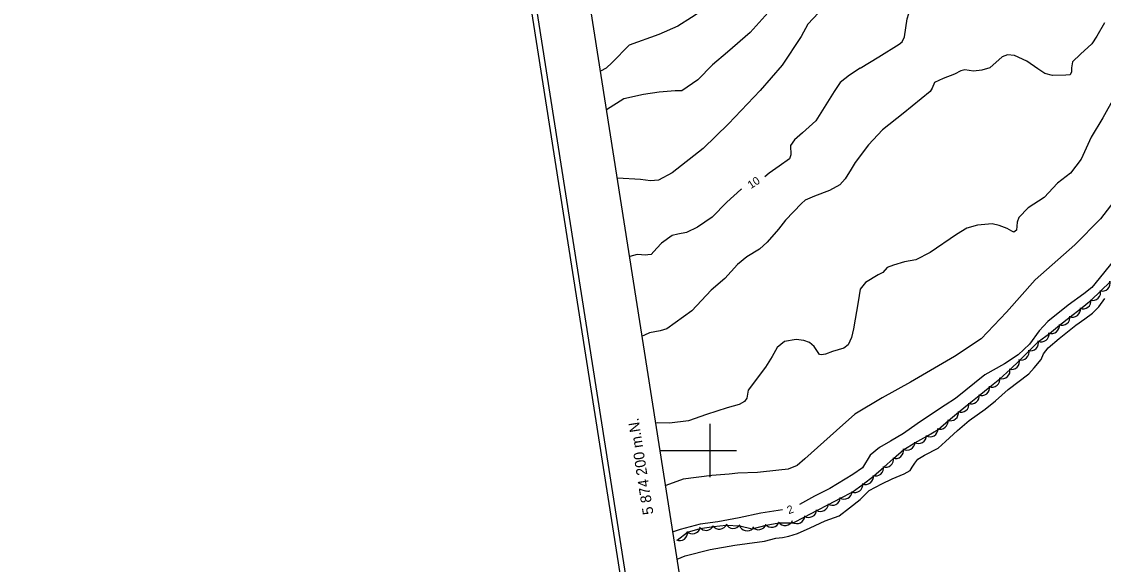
# Model space of a CAD drawing. Extents: x 643342 to 646936, y 5873857 to 5876103.
# Drawn here: x 643342.1 to 643747.6, y 5874157.3 to 5874360.6 of the extents above; entities that cross this region are included whole.
import ezdxf

# ---------------------------------------------------------------- set-up
doc = ezdxf.new("R2010")
doc.units = 0
for name, color, linetype in [('Niveau 1', 7, 'Continuous'), ('Niveau 2', 7, 'Continuous'), ('Niveau 4', 7, 'Continuous'), ('Niveau 44', 7, 'Continuous'), ('Niveau 60', 7, 'Continuous'), ('Niveau 61', 7, 'Continuous')]:
    doc.layers.add(name, color=color, linetype=linetype)

msp = doc.modelspace()

# ---------------------------------------------------------------- linework, layer by layer
at = {"layer": 'Niveau 1'}
for points in [[(643656.43, 5874343.15), (643663.37, 5874347.4), (643671.08, 5874352.19), (643672.19, 5874353.02), (643673.08, 5874354.89), (643674.01, 5874361.65), (643674.66, 5874363.62), (643676.43, 5874366.3), (643679.59, 5874369.23), (643685.46, 5874373.62), (643691.34, 5874377.89), (643696.79, 5874381.76), (643706.97, 5874388.12), (643712.58, 5874391.52), (643716.28, 5874393.79), (643720.48, 5874395.75), (643729.53, 5874402.96), (643734.09, 5874406.27), (643739.9, 5874408.63), (643744.49, 5874408.83), (643747.44, 5874408.88), (643750.49, 5874409.17)], [(643656.43, 5874343.15), (643652.42, 5874340.5), (643648.89, 5874337.77), (643646.71, 5874334.46), (643639.81, 5874323.44), (643634.79, 5874318.91), (643631.84, 5874316.37), (643630.27, 5874314.19), (643630.46, 5874310.77), (643629.9, 5874309.17), (643626.01, 5874306.53), (643622.25, 5874303.79), (643620.63, 5874302.47)], [(643611.94, 5874297.9), (643611.72, 5874297.77), (643606.38, 5874292.98), (643600.89, 5874287.34), (643595.45, 5874283.6), (643591.27, 5874281.65), (643588.03, 5874280.98), (643585.94, 5874280.54), (643581.97, 5874277.66), (643580.14, 5874275.7), (643578.12, 5874273.37), (643576.83, 5874273.24), (643576.13, 5874273.18), (643572.8, 5874273.44), (643570.02, 5874272.68)]]:
    msp.add_lwpolyline(points, dxfattribs=at)
at = {"layer": 'Niveau 2'}
for points in [[(643683.28, 5874414.11), (643676.52, 5874409.41), (643668.09, 5874403.59), (643663.71, 5874401.26), (643652.48, 5874396.49), (643638.23, 5874388.68), (643624.43, 5874381.16), (643615.69, 5874376.27), (643606.86, 5874371.13), (643593.2, 5874362.2), (643588.08, 5874358.97), (643580.96, 5874355.78), (643569.79, 5874351.73), (643563.45, 5874345.3), (643561.17, 5874343.17), (643559.11, 5874342.03)], [(643621.95, 5874364.02), (643615.21, 5874356.59), (643606.69, 5874349.22), (643601.01, 5874344.39), (643595.52, 5874338.75), (643589.53, 5874334.73), (643587.06, 5874334.72), (643581.1, 5874334.14), (643575.16, 5874333.33), (643567.77, 5874331.66), (643561.38, 5874327.62)], [(643640.82, 5874363.88), (643636.83, 5874359.68), (643634.31, 5874355.03), (643627.14, 5874344.34), (643618.93, 5874334.86), (643607, 5874322.29), (643597.6, 5874313.06), (643585.94, 5874303.98), (643580.78, 5874301.22), (643577.86, 5874300.93), (643574.03, 5874301.51), (643565.4, 5874302.03)], [(643748.04, 5874360.11), (643745.16, 5874355.19), (643743.29, 5874352.26), (643739.03, 5874348.39), (643735.97, 5874345.59), (643735.58, 5874343.29), (643735.58, 5874341.86), (643735.09, 5874340.74), (643733.45, 5874340.58), (643728.51, 5874340.46), (643725.61, 5874341.13), (643722.98, 5874342.9), (643718.94, 5874345.84), (643714.27, 5874347.89), (643711.65, 5874348.11), (643709.7, 5874347.44), (643704.99, 5874343.29), (643702, 5874342.4), (643698.84, 5874342.1), (643695.61, 5874342.5), (643694.1, 5874342.23), (643691.73, 5874340.93), (643687.51, 5874339.32), (643684.33, 5874337.82), (643683.34, 5874335.7), (643682.63, 5874334.44), (643679.32, 5874331.74), (643672.5, 5874326.19), (643664.78, 5874320.08), (643659.5, 5874314.45), (643654.54, 5874307.9), (643653, 5874305.37), (643650.85, 5874301.71), (643648.81, 5874299.49), (643644.88, 5874297.33), (643639.28, 5874295.24), (643635.76, 5874293.7), (643634.45, 5874292.51), (643628.42, 5874286.21), (643625.77, 5874282.87), (643621.5, 5874277.94), (643618.67, 5874275.41), (643613.97, 5874272.57), (643610.47, 5874269.62), (643605.64, 5874264.4), (643600.62, 5874260), (643593.31, 5874252.29), (643583.91, 5874245.56), (643581.38, 5874244.83), (643577.43, 5874244.09), (643575.51, 5874243.19), (643574.72, 5874242.79)], [(643751.58, 5874332.24), (643747.41, 5874324.57), (643742.96, 5874317.35), (643739.19, 5874309.12), (643735.28, 5874303.87), (643730.42, 5874300.06), (643725.35, 5874294.69), (643719.43, 5874290.9), (643715.86, 5874287.23), (643715.3, 5874285.51), (643714.98, 5874282.51), (643713.98, 5874281.7), (643713.24, 5874282.1), (643711.5, 5874283.12), (643708.56, 5874284.26), (643705.92, 5874284.83), (643700.41, 5874284.41), (643696.37, 5874283.3), (643692.57, 5874280.91), (643682.67, 5874274.12)], [(643795.89, 5874325.82), (643792.88, 5874323.62), (643791.09, 5874321.06), (643787.8, 5874316.68), (643781.29, 5874308.41), (643775.54, 5874299.62), (643768.34, 5874291.18), (643762.41, 5874283.21), (643753.96, 5874274.29), (643745.96, 5874264.35), (643743.3, 5874261), (643740.19, 5874258.67), (643734.42, 5874254.42), (643726.8, 5874248.33), (643723.45, 5874244.79), (643719.87, 5874239.81), (643715.61, 5874235.83), (643710.48, 5874232.48), (643703.16, 5874228.32), (643692.15, 5874219.41)], [(643753.96, 5874296.47), (643746.54, 5874286.7), (643736.88, 5874276.96), (643721.97, 5874263.86), (643711.24, 5874251.76), (643701.73, 5874241.82), (643691.82, 5874235.15), (643684.3, 5874230.86), (643675.33, 5874225.59), (643664.65, 5874219.68), (643654.46, 5874213.59), (643647.58, 5874207.46), (643635.69, 5874196.83), (643632.74, 5874194.29), (643629.43, 5874193.02), (643625.93, 5874192.55), (643617.98, 5874191.77), (643610.56, 5874191.51), (643607.3, 5874191.07), (643600.85, 5874190.55), (643590.1, 5874189.26), (643583.52, 5874186.86)], [(643682.67, 5874274.12), (643677.26, 5874271.34), (643673.06, 5874270.69), (643668.93, 5874269.33), (643666.53, 5874268.51), (643664.92, 5874266.69), (643663.11, 5874265.8), (643658.42, 5874262.84), (643656.4, 5874260.39), (643655.65, 5874255.69), (643653.97, 5874245.57), (643653.21, 5874242.29), (643651.92, 5874239.56), (643650.27, 5874238.33), (643646.01, 5874237.08), (643643.4, 5874236), (643641.88, 5874235.85), (643641.17, 5874235.9), (643639.12, 5874238.89), (643637.45, 5874240.39), (643635.26, 5874241.12), (643632.38, 5874241.55), (643628.09, 5874240.77), (643625.35, 5874238.49), (643623.41, 5874235.22), (643620.94, 5874231.19), (643614.42, 5874222.61), (643613.87, 5874219.6), (643613.05, 5874218.33), (643611.03, 5874217.19), (643606.54, 5874215.92), (643598.87, 5874213.39), (643592.12, 5874211.07), (643585, 5874210.25), (643580.51, 5874210.28), (643579.85, 5874210.23)], [(643692.15, 5874219.41), (643688.23, 5874217.01), (643682.77, 5874213.27), (643677.76, 5874209.93), (643672.64, 5874206.35), (643667.82, 5874203.5), (643663.67, 5874201.08), (643660.15, 5874198.24), (643657.27, 5874193.46), (643653.6, 5874190.97), (643644.98, 5874185.74), (643639.34, 5874182.81), (643633.72, 5874179.77)], [(643627.28, 5874177.76), (643619.14, 5874176.44), (643611.02, 5874174.69), (643603, 5874173.31), (643596.46, 5874172.43), (643588.97, 5874170.39), (643586.26, 5874169.45)]]:
    msp.add_lwpolyline(points, dxfattribs=at)
at = {"layer": 'Niveau 4'}
msp.add_lwpolyline([(643587.87, 5874159.22), (643590.8, 5874160.56), (643600.17, 5874162.9), (643609.37, 5874164.52), (643614.04, 5874165.1), (643620.59, 5874165.99), (643624.86, 5874167.12), (643627.32, 5874167.36), (643629.63, 5874167.94), (643632.98, 5874168.87), (643637.63, 5874170.98), (643643.3, 5874173.67), (643648.57, 5874175.5), (643652.43, 5874178.48), (643656.41, 5874181.6), (643659.76, 5874185.01), (643664.5, 5874187.49), (643668.36, 5874189.3), (643672.91, 5874191.29), (643675.17, 5874192.46), (643675.88, 5874193.71), (643676.93, 5874195.24), (643677.97, 5874196.76), (643680.56, 5874198.2), (643685.65, 5874200.84), (643688.38, 5874203.36), (643692.86, 5874207.48), (643697.25, 5874211.23), (643703.26, 5874215.39), (643707.12, 5874218.61), (643711.95, 5874222.77), (643719.59, 5874228.63), (643721.63, 5874230.97), (643724.31, 5874234.08), (643725.19, 5874236.19), (643726.89, 5874238.38), (643730.96, 5874241.87), (643737.27, 5874246.88), (643740.61, 5874249.23), (643743.49, 5874251.42), (643745.89, 5874253.8), (643748.11, 5874256.87)], dxfattribs=at)
at = {"layer": 'Niveau 44'}
msp.add_lwpolyline([(643587.83, 5874166.35), (643591.7, 5874169.43), (643596.38, 5874170.72), (643601.39, 5874171.53), (643606.22, 5874172.01), (643611.25, 5874171.74), (643615.97, 5874170.59), (643621.15, 5874172.03), (643625.92, 5874172.93), (643631.29, 5874172.91), (643635.61, 5874175.13), (643640.19, 5874177.47), (643644.5, 5874179.7), (643649.07, 5874182.07), (643653.38, 5874184.31), (643657.56, 5874187.38), (643661.41, 5874190.33), (643665.26, 5874193.77), (643668.93, 5874196.95), (643672.74, 5874200.34), (643676.94, 5874202.78), (643681.4, 5874205.35), (643685.59, 5874207.79), (643689.51, 5874211.22), (643693.28, 5874214.28), (643697.28, 5874217.52), (643701.05, 5874220.57), (643705.05, 5874223.81), (643708.82, 5874226.87), (643712.65, 5874230.34), (643716.11, 5874233.74), (643719.79, 5874237.34), (643723.26, 5874240.74), (643727.33, 5874243.85), (643731.1, 5874246.9), (643735.16, 5874250.06), (643739, 5874253.04), (643743.05, 5874256.24), (643746.52, 5874259.64), (643750.19, 5874263.25)], dxfattribs=at)
for centre, start, end in [((643747.12, 5874262.7), 254.4607, 14.4386), ((643747.12, 5874262.7), 254.4607, 14.4386), ((643747.12, 5874262.7), 254.4607, 14.4386), ((643743.55, 5874259.2), 254.4607, 14.4386), ((643743.55, 5874259.2), 254.4607, 14.4386), ((643743.55, 5874259.2), 254.4607, 14.4386), ((643739.95, 5874256), 247.779, 7.757), ((643739.95, 5874256), 247.779, 7.757), ((643739.95, 5874256), 247.779, 7.757), ((643732.05, 5874249.88), 247.779, 7.757), ((643732.05, 5874249.88), 247.779, 7.757), ((643732.05, 5874249.88), 247.779, 7.757), ((643736, 5874252.94), 247.779, 7.757), ((643736, 5874252.94), 247.779, 7.757), ((643736, 5874252.94), 247.779, 7.757), ((643728.11, 5874246.75), 248.9369, 8.9148), ((643728.11, 5874246.75), 248.9369, 8.9148), ((643728.11, 5874246.75), 248.9369, 8.9148), ((643724.22, 5874243.61), 248.9369, 8.9148), ((643724.22, 5874243.61), 248.9369, 8.9148), ((643724.22, 5874243.61), 248.9369, 8.9148), ((643720.29, 5874240.3), 254.4295, 14.4074), ((643720.29, 5874240.3), 254.4295, 14.4074), ((643720.29, 5874240.3), 254.4295, 14.4074), ((643713.14, 5874233.3), 254.4295, 14.4074), ((643713.14, 5874233.3), 254.4295, 14.4074), ((643713.14, 5874233.3), 254.4295, 14.4074), ((643716.72, 5874236.8), 254.4295, 14.4074), ((643716.72, 5874236.8), 254.4295, 14.4074), ((643716.72, 5874236.8), 254.4295, 14.4074), ((643709.57, 5874229.8), 254.4295, 14.4074), ((643709.57, 5874229.8), 254.4295, 14.4074), ((643709.57, 5874229.8), 254.4295, 14.4074), ((643705.82, 5874226.71), 249.0431, 9.021), ((643705.82, 5874226.71), 249.0431, 9.021), ((643705.82, 5874226.71), 249.0431, 9.021), ((643701.94, 5874223.56), 249.0431, 9.021), ((643701.94, 5874223.56), 249.0431, 9.021), ((643701.94, 5874223.56), 249.0431, 9.021), ((643694.17, 5874217.27), 248.9972, 8.9752), ((643694.17, 5874217.27), 248.9972, 8.9752), ((643694.17, 5874217.27), 248.9972, 8.9752), ((643698.06, 5874220.41), 249.0431, 9.021), ((643698.06, 5874220.41), 249.0431, 9.021), ((643698.06, 5874220.41), 249.0431, 9.021), ((643690.28, 5874214.12), 248.9972, 8.9752), ((643690.28, 5874214.12), 248.9972, 8.9752), ((643690.28, 5874214.12), 248.9972, 8.9752), ((643686.4, 5874210.98), 248.9972, 8.9752), ((643686.4, 5874210.98), 248.9972, 8.9752), ((643686.4, 5874210.98), 248.9972, 8.9752), ((643678.28, 5874205.59), 240.0966, 0.0745), ((643678.28, 5874205.59), 240.0966, 0.0745), ((643678.28, 5874205.59), 240.0966, 0.0745), ((643682.61, 5874208.1), 240.0966, 0.0745), ((643682.61, 5874208.1), 240.0966, 0.0745), ((643682.61, 5874208.1), 240.0966, 0.0745), ((643673.96, 5874203.09), 240.0966, 0.0745), ((643673.96, 5874203.09), 240.0966, 0.0745), ((643673.96, 5874203.09), 240.0966, 0.0745), ((643665.94, 5874196.69), 250.8982, 10.8761), ((643665.94, 5874196.69), 250.8982, 10.8761), ((643665.94, 5874196.69), 250.8982, 10.8761), ((643669.72, 5874199.97), 250.8982, 10.8761), ((643669.72, 5874199.97), 250.8982, 10.8761), ((643669.72, 5874199.97), 250.8982, 10.8761), ((643662.16, 5874193.42), 250.8982, 10.8761), ((643662.16, 5874193.42), 250.8982, 10.8761), ((643662.16, 5874193.42), 250.8982, 10.8761), ((643658.41, 5874190.25), 247.3959, 7.3739), ((643658.41, 5874190.25), 247.3959, 7.3739), ((643658.41, 5874190.25), 247.3959, 7.3739), ((643654.44, 5874187.22), 247.3959, 7.3739), ((643654.44, 5874187.22), 247.3959, 7.3739), ((643654.44, 5874187.22), 247.3959, 7.3739), ((643645.97, 5874182.45), 237.421, 357.399), ((643645.97, 5874182.45), 237.421, 357.399), ((643645.97, 5874182.45), 237.421, 357.399), ((643650.41, 5874184.75), 237.421, 357.399), ((643650.41, 5874184.75), 237.421, 357.399), ((643650.41, 5874184.75), 237.421, 357.399), ((643637.09, 5874177.87), 237.1616, 357.1396), ((643637.09, 5874177.87), 237.1616, 357.1396), ((643637.09, 5874177.87), 237.1616, 357.1396), ((643641.53, 5874180.15), 237.421, 357.399), ((643641.53, 5874180.15), 237.421, 357.399), ((643641.53, 5874180.15), 237.421, 357.399), ((643623.2, 5874174.21), 220.7221, 340.7), ((643623.2, 5874174.21), 220.7221, 340.7), ((643623.2, 5874174.21), 220.7221, 340.7), ((643628.25, 5874174.89), 217.2073, 337.1852), ((643628.25, 5874174.89), 217.2073, 337.1852), ((643628.25, 5874174.89), 217.2073, 337.1852), ((643632.64, 5874175.59), 237.1616, 357.1396), ((643632.64, 5874175.59), 237.1616, 357.1396), ((643632.64, 5874175.59), 237.1616, 357.1396), ((643588.74, 5874169.21), 246.3131, 6.2911), ((643588.74, 5874169.21), 246.3131, 6.2911), ((643588.74, 5874169.21), 246.3131, 6.2911), ((643593.57, 5874171.78), 225.4718, 345.4498), ((643593.57, 5874171.78), 225.4718, 345.4498), ((643593.57, 5874171.78), 225.4718, 345.4498), ((643598.66, 5874173.03), 215.658, 335.6359), ((643598.66, 5874173.03), 215.658, 335.6359), ((643598.66, 5874173.03), 215.658, 335.6359), ((643603.64, 5874173.52), 215.658, 335.6359), ((643603.64, 5874173.52), 215.658, 335.6359), ((643603.64, 5874173.52), 215.658, 335.6359), ((643608.81, 5874173.76), 208.2975, 328.2754), ((643608.81, 5874173.76), 208.2975, 328.2754), ((643608.81, 5874173.76), 208.2975, 328.2754), ((643614.03, 5874172.87), 196.2583, 316.2362), ((643614.03, 5874172.87), 196.2583, 316.2362), ((643614.03, 5874172.87), 196.2583, 316.2362), ((643618.29, 5874173.29), 220.7221, 340.7), ((643618.29, 5874173.29), 220.7221, 340.7), ((643618.29, 5874173.29), 220.7221, 340.7)]:
    msp.add_arc(centre, 3, start, end, dxfattribs=at)
at = {"layer": 'Niveau 60'}
msp.add_line((643581.46, 5874200), (643590, 5874200), dxfattribs=at)
for points in [[(643342.09, 5875579.85), (646664.86, 5876102.57), (646935.9, 5874379.74), (643613.15, 5873856.99), (643342.1, 5875579.83)], [(643342.09, 5875579.85), (646664.86, 5876102.57), (646935.9, 5874379.74), (643613.15, 5873856.99), (643342.1, 5875579.83)], [(643342.09, 5875579.85), (646664.86, 5876102.57), (646935.9, 5874379.74), (643613.15, 5873856.99), (643342.1, 5875579.83)], [(643344.38, 5875578.18), (646663.19, 5876100.29), (646933.6, 5874381.38), (643614.81, 5873859.28), (643344.38, 5875578.18)], [(643344.38, 5875578.18), (646663.19, 5876100.29), (646933.6, 5874381.38), (643614.81, 5873859.28), (643344.38, 5875578.18)], [(643344.38, 5875578.18), (646663.19, 5876100.29), (646933.6, 5874381.38), (643614.81, 5873859.28), (643344.38, 5875578.18)]]:
    msp.add_lwpolyline(points, dxfattribs=at)
msp.add_lwpolyline([(643367.26, 5875561.52), (646133.22, 5875996.67), (646397.42, 5874317.29), (643631.46, 5873882.15)], close=True, dxfattribs=at)
at = {"layer": 'Niveau 61'}
for points in [[(643600, 5874210), (643600, 5874200), (643600, 5874190)], [(643590, 5874200), (643600, 5874200), (643610, 5874200)]]:
    msp.add_lwpolyline(points, dxfattribs=at)

# ---------------------------------------------------------------- texts
at = {"layer": 'Niveau 1'}
msp.add_text('10', height=3, rotation=33.7685, dxfattribs=at).set_placement((643615.47, 5874297.84))
at = {"layer": 'Niveau 2'}
msp.add_text('2', height=3, rotation=20.6898, dxfattribs=at).set_placement((643629.66, 5874176.07))
at = {"layer": 'Niveau 61'}
msp.add_text('5 874 200 m.N.', height=4, rotation=98.9405, dxfattribs=at).set_placement((643578.97, 5874176.24))

doc.saveas('drawing.dxf')
